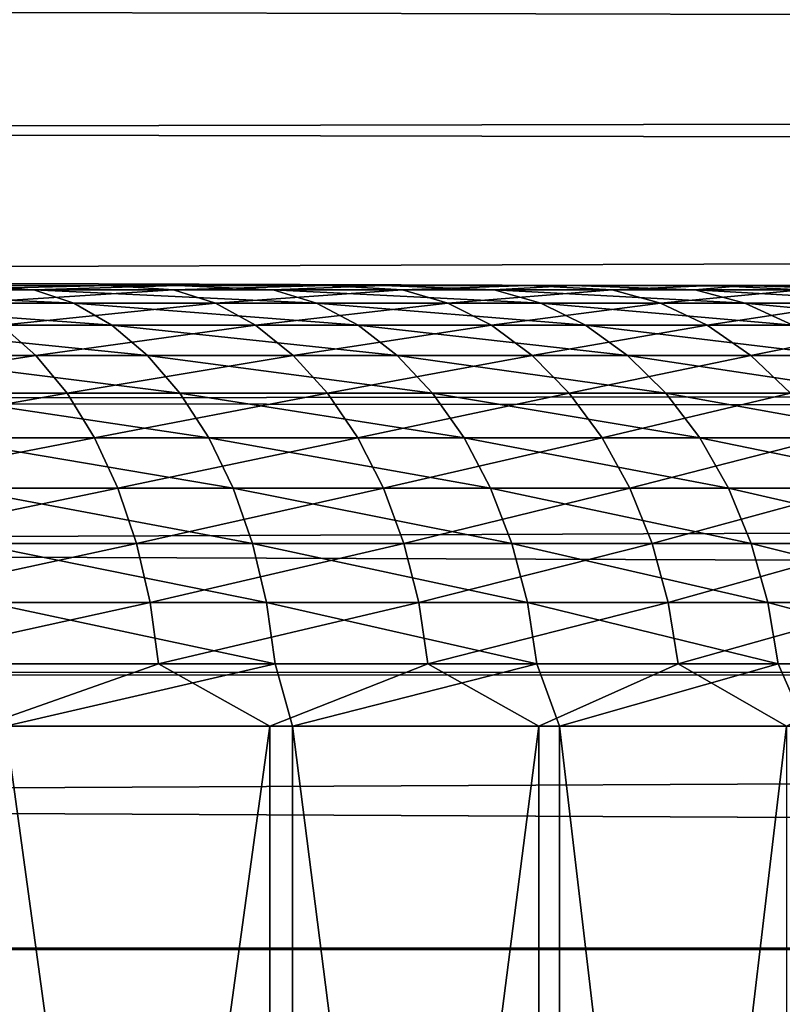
# Model space of a CAD drawing. Header units: millimetres. Extents: x -165 to 184, y -135 to 242.
# Tile 256 of 307: x 104.67 to 106.4, y 4.57 to 6.8. Entities that reach past the tile are written whole.
import ezdxf

# ---------------------------------------------------------------- set-up
doc = ezdxf.new("R2010")
doc.units = ezdxf.units.MM
doc.header["$LTSCALE"] = 81.481481
for name, color, linetype in [('224', 7, 'CONTINUOUS'), ('226', 7, 'CONTINUOUS'), ('227', 7, 'CONTINUOUS'), ('261', 7, 'CONTINUOUS'), ('263', 7, 'CONTINUOUS')]:
    doc.layers.add(name, color=color, linetype=linetype)

msp = doc.modelspace()

# ---------------------------------------------------------------- linework, layer by layer
at = {"layer": '224', "linetype": 'CONTINUOUS'}
for points in [[(98.628, 6.2, -8.9984), (97.9585, 6.2, -8.9606), (106.6615, 6.2, 4.3815), (98.628, 6.2, -8.9984)], [(106.6615, 6.2, 4.3815), (97.9585, 6.2, -8.9606), (106.3135, 6.2, 4.9546), (106.6615, 6.2, 4.3815)], [(106.3135, 6.2, 4.9546), (97.9585, 6.2, -8.9606), (101.9023, 6.2, -1.8264), (106.3135, 6.2, 4.9546)], [(99.2983, 6.2, -8.9862), (98.628, 6.2, -8.9984), (106.9658, 6.2, 3.7841), (99.2983, 6.2, -8.9862)], [(106.9658, 6.2, 3.7841), (98.628, 6.2, -8.9984), (106.6615, 6.2, 4.3815), (106.9658, 6.2, 3.7841)], [(99.966, 6.2, -8.9242), (99.2983, 6.2, -8.9862), (107.2249, 6.2, 3.1657), (99.966, 6.2, -8.9242)], [(107.2249, 6.2, 3.1657), (99.2983, 6.2, -8.9862), (106.9658, 6.2, 3.7841), (107.2249, 6.2, 3.1657)], [(100.6139, 6.2, -8.8153), (99.966, 6.2, -8.9242), (107.4371, 6.2, 2.5299), (100.6139, 6.2, -8.8153)], [(107.4371, 6.2, 2.5299), (99.966, 6.2, -8.9242), (107.2249, 6.2, 3.1657), (107.4371, 6.2, 2.5299)], [(101.2776, 6.2, -8.6523), (100.6139, 6.2, -8.8153), (107.4371, 6.2, 2.5299), (101.2776, 6.2, -8.6523)], [(101.9343, 6.2, -8.4366), (101.2776, 6.2, -8.6523), (107.6161, 6.2, 1.8102), (101.9343, 6.2, -8.4366)], [(107.6161, 6.2, 1.8102), (101.2776, 6.2, -8.6523), (107.4371, 6.2, 2.5299), (107.6161, 6.2, 1.8102)], [(104.5272, 6.2, 6.9426), (105.0281, 6.2, 6.497), (101.6821, 6.2, 2.1572), (104.5272, 6.2, 6.9426)], [(101.6821, 6.2, 2.1572), (105.0281, 6.2, 6.497), (101.8772, 6.2, 1.8683), (101.6821, 6.2, 2.1572)], [(101.8772, 6.2, 1.8683), (105.0281, 6.2, 6.497), (102.0435, 6.2, 1.5619), (101.8772, 6.2, 1.8683)], [(102.0684, 6.2, -1.5091), (106.3135, 6.2, 4.9546), (101.9023, 6.2, -1.8264), (102.0684, 6.2, -1.5091)], [(102.5724, 6.2, -8.1713), (101.9343, 6.2, -8.4366), (107.7352, 6.2, 1.0777), (102.5724, 6.2, -8.1713)], [(107.7352, 6.2, 1.0777), (101.9343, 6.2, -8.4366), (107.6161, 6.2, 1.8102), (107.7352, 6.2, 1.0777)], [(102.0435, 6.2, 1.5619), (105.0281, 6.2, 6.497), (102.1794, 6.2, 1.2408), (102.0435, 6.2, 1.5619)], [(102.2019, 6.2, -1.1779), (106.3135, 6.2, 4.9546), (102.0684, 6.2, -1.5091), (102.2019, 6.2, -1.1779)], [(105.0281, 6.2, 6.497), (105.4945, 6.2, 6.0153), (102.1794, 6.2, 1.2408), (105.0281, 6.2, 6.497)], [(102.1794, 6.2, 1.2408), (105.4945, 6.2, 6.0153), (102.2836, 6.2, 0.9081), (102.1794, 6.2, 1.2408)], [(102.3016, 6.2, -0.8359), (106.3135, 6.2, 4.9546), (102.2019, 6.2, -1.1779), (102.3016, 6.2, -0.8359)], [(102.2836, 6.2, 0.9081), (105.4945, 6.2, 6.0153), (102.3551, 6.2, 0.5669), (102.2836, 6.2, 0.9081)], [(102.367, 6.2, -0.4862), (106.3135, 6.2, 4.9546), (102.3016, 6.2, -0.8359), (102.367, 6.2, -0.4862)], [(105.4945, 6.2, 6.0153), (105.9238, 6.2, 5.5002), (102.3551, 6.2, 0.5669), (105.4945, 6.2, 6.0153)], [(102.3551, 6.2, 0.5669), (105.9238, 6.2, 5.5002), (102.3931, 6.2, 0.2233), (102.3551, 6.2, 0.5669)], [(105.9238, 6.2, 5.5002), (106.3135, 6.2, 4.9546), (102.367, 6.2, -0.4862), (105.9238, 6.2, 5.5002)], [(102.3976, 6.2, -0.1321), (105.9238, 6.2, 5.5002), (102.367, 6.2, -0.4862), (102.3976, 6.2, -0.1321)], [(102.3931, 6.2, 0.2233), (105.9238, 6.2, 5.5002), (102.3976, 6.2, -0.1321), (102.3931, 6.2, 0.2233)], [(103.1884, 6.2, -7.8576), (102.5724, 6.2, -8.1713), (107.7934, 6.2, 0.3437), (103.1884, 6.2, -7.8576)], [(107.7934, 6.2, 0.3437), (102.5724, 6.2, -8.1713), (107.7352, 6.2, 1.0777), (107.7934, 6.2, 0.3437)], [(103.7789, 6.2, -7.4974), (103.1884, 6.2, -7.8576), (107.7917, 6.2, -0.3871), (103.7789, 6.2, -7.4974)], [(107.7917, 6.2, -0.3871), (103.1884, 6.2, -7.8576), (107.7934, 6.2, 0.3437), (107.7917, 6.2, -0.3871)], [(104.3408, 6.2, -7.0922), (103.7789, 6.2, -7.4974), (107.7312, 6.2, -1.1103), (104.3408, 6.2, -7.0922)], [(107.7312, 6.2, -1.1103), (103.7789, 6.2, -7.4974), (107.7917, 6.2, -0.3871), (107.7312, 6.2, -1.1103)], [(104.8707, 6.2, -6.6443), (104.3408, 6.2, -7.0922), (107.6137, 6.2, -1.8216), (104.8707, 6.2, -6.6443)], [(107.6137, 6.2, -1.8216), (104.3408, 6.2, -7.0922), (107.7312, 6.2, -1.1103), (107.6137, 6.2, -1.8216)], [(105.3657, 6.2, -6.1556), (104.8707, 6.2, -6.6443), (107.4409, 6.2, -2.517), (105.3657, 6.2, -6.1556)], [(107.4409, 6.2, -2.517), (104.8707, 6.2, -6.6443), (107.6137, 6.2, -1.8216), (107.4409, 6.2, -2.517)], [(105.8227, 6.2, -5.6287), (105.3657, 6.2, -6.1556), (107.2147, 6.2, -3.1927), (105.8227, 6.2, -5.6287)], [(107.2147, 6.2, -3.1927), (105.3657, 6.2, -6.1556), (107.4409, 6.2, -2.517), (107.2147, 6.2, -3.1927)], [(106.2388, 6.2, -5.0661), (105.8227, 6.2, -5.6287), (106.9373, 6.2, -3.845), (106.2388, 6.2, -5.0661)], [(106.9373, 6.2, -3.845), (105.8227, 6.2, -5.6287), (107.2147, 6.2, -3.1927), (106.9373, 6.2, -3.845)], [(106.6112, 6.2, -4.4705), (106.2388, 6.2, -5.0661), (106.9373, 6.2, -3.845), (106.6112, 6.2, -4.4705)]]:
    msp.add_3dface(points, dxfattribs=at)
at = {"layer": '226', "linetype": 'CONTINUOUS'}
for points in [[(105.2374, 0.45, -7.6524), (104.5835, 0.45, -8.1579), (105.2374, 5.2, -7.6524), (105.2374, 0.45, -7.6524)], [(105.2374, 5.2, -7.6524), (104.5835, 0.45, -8.1579), (104.5835, 5.2, -8.1579), (105.2374, 5.2, -7.6524)], [(104.638, 0.45, 8.119), (105.2885, 0.45, 7.6092), (104.638, 5.2, 8.119), (104.638, 0.45, 8.119)], [(104.638, 5.2, 8.119), (105.2885, 0.45, 7.6092), (105.2885, 5.2, 7.6092), (104.638, 5.2, 8.119)], [(105.8474, 0.45, -7.0947), (105.2374, 0.45, -7.6524), (105.8474, 5.2, -7.0947), (105.8474, 0.45, -7.0947)], [(105.8474, 5.2, -7.0947), (105.2374, 0.45, -7.6524), (105.2374, 5.2, -7.6524), (105.8474, 5.2, -7.0947)], [(105.2885, 0.45, 7.6092), (105.8947, 0.45, 7.0474), (105.2885, 5.2, 7.6092), (105.2885, 0.45, 7.6092)], [(105.2885, 5.2, 7.6092), (105.8947, 0.45, 7.0474), (105.8947, 5.2, 7.0474), (105.2885, 5.2, 7.6092)], [(106.4092, 0.45, -6.4885), (105.8474, 0.45, -7.0947), (106.4092, 5.2, -6.4885), (106.4092, 0.45, -6.4885)], [(106.4092, 5.2, -6.4885), (105.8474, 0.45, -7.0947), (105.8474, 5.2, -7.0947), (106.4092, 5.2, -6.4885)], [(105.8947, 0.45, 7.0474), (106.4524, 0.45, 6.4374), (105.8947, 5.2, 7.0474), (105.8947, 0.45, 7.0474)], [(105.8947, 5.2, 7.0474), (106.4524, 0.45, 6.4374), (106.4524, 5.2, 6.4374), (105.8947, 5.2, 7.0474)]]:
    msp.add_3dface(points, dxfattribs=at)
at = {"layer": '227', "linetype": 'CONTINUOUS'}
for points in [[(104.7025, 6.1898, 6.9816), (104.5272, 6.2, 6.9426), (104.1215, 6.1898, 7.4339), (104.7025, 6.1898, 6.9816)], [(104.7025, 6.1898, 6.9816), (104.1215, 6.1898, 7.4339), (104.7926, 6.1595, 7.0882), (104.7025, 6.1898, 6.9816)], [(104.1215, 6.1898, 7.4339), (104.2028, 6.1595, 7.5474), (104.7926, 6.1595, 7.0882), (104.1215, 6.1898, 7.4339)], [(104.3408, 6.2, -7.0922), (104.8707, 6.2, -6.6443), (104.4599, 6.1898, -7.1797), (104.3408, 6.2, -7.0922)], [(104.4599, 6.1898, -7.1797), (104.8707, 6.2, -6.6443), (105.0193, 6.1898, -6.701), (104.4599, 6.1898, -7.1797)], [(104.4599, 6.1898, -7.1797), (105.0193, 6.1898, -6.701), (104.5463, 6.1595, -7.2893), (104.4599, 6.1898, -7.1797)], [(105.0281, 6.2, 6.497), (104.5272, 6.2, 6.9426), (104.7025, 6.1898, 6.9816), (105.0281, 6.2, 6.497)], [(105.0193, 6.1898, -6.701), (105.1142, 6.1595, -6.8032), (104.5463, 6.1595, -7.2893), (105.0193, 6.1898, -6.701)], [(105.2451, 6.1898, 6.484), (105.0281, 6.2, 6.497), (104.7025, 6.1898, 6.9816), (105.2451, 6.1898, 6.484)], [(105.2451, 6.1898, 6.484), (104.7025, 6.1898, 6.9816), (105.3435, 6.1595, 6.583), (105.2451, 6.1898, 6.484)], [(104.7025, 6.1898, 6.9816), (104.7926, 6.1595, 7.0882), (105.3435, 6.1595, 6.583), (104.7025, 6.1898, 6.9816)], [(104.8707, 6.2, -6.6443), (105.3657, 6.2, -6.1556), (105.0193, 6.1898, -6.701), (104.8707, 6.2, -6.6443)], [(105.0193, 6.1898, -6.701), (105.3657, 6.2, -6.1556), (105.5383, 6.1898, -6.1788), (105.0193, 6.1898, -6.701)], [(105.0193, 6.1898, -6.701), (105.5383, 6.1898, -6.1788), (105.1142, 6.1595, -6.8032), (105.0193, 6.1898, -6.701)], [(105.4945, 6.2, 6.0153), (105.0281, 6.2, 6.497), (105.2451, 6.1898, 6.484), (105.4945, 6.2, 6.0153)], [(105.5383, 6.1898, -6.1788), (105.6411, 6.1595, -6.2731), (105.1142, 6.1595, -6.8032), (105.5383, 6.1898, -6.1788)], [(105.7459, 6.1898, 5.9444), (105.4945, 6.2, 6.0153), (105.2451, 6.1898, 6.484), (105.7459, 6.1898, 5.9444)], [(105.7459, 6.1898, 5.9444), (105.2451, 6.1898, 6.484), (105.852, 6.1595, 6.0351), (105.7459, 6.1898, 5.9444)], [(105.2451, 6.1898, 6.484), (105.3435, 6.1595, 6.583), (105.852, 6.1595, 6.0351), (105.2451, 6.1898, 6.484)], [(105.3657, 6.2, -6.1556), (105.8227, 6.2, -5.6287), (105.5383, 6.1898, -6.1788), (105.3657, 6.2, -6.1556)], [(105.9238, 6.2, 5.5002), (105.4945, 6.2, 6.0153), (105.7459, 6.1898, 5.9444), (105.9238, 6.2, 5.5002)], [(105.5383, 6.1898, -6.1788), (105.8227, 6.2, -5.6287), (106.0136, 6.1898, -5.6165), (105.5383, 6.1898, -6.1788)], [(105.5383, 6.1898, -6.1788), (106.0136, 6.1898, -5.6165), (105.6411, 6.1595, -6.2731), (105.5383, 6.1898, -6.1788)], [(106.0136, 6.1898, -5.6165), (106.1237, 6.1595, -5.7023), (105.6411, 6.1595, -6.2731), (106.0136, 6.1898, -5.6165)], [(106.2017, 6.1898, 5.3662), (105.9238, 6.2, 5.5002), (105.7459, 6.1898, 5.9444), (106.2017, 6.1898, 5.3662)], [(106.2017, 6.1898, 5.3662), (105.7459, 6.1898, 5.9444), (106.3147, 6.1595, 5.4481), (106.2017, 6.1898, 5.3662)], [(105.7459, 6.1898, 5.9444), (105.852, 6.1595, 6.0351), (106.3147, 6.1595, 5.4481), (105.7459, 6.1898, 5.9444)], [(105.8227, 6.2, -5.6287), (106.2388, 6.2, -5.0661), (106.0136, 6.1898, -5.6165), (105.8227, 6.2, -5.6287)], [(106.3135, 6.2, 4.9546), (105.9238, 6.2, 5.5002), (106.2017, 6.1898, 5.3662), (106.3135, 6.2, 4.9546)], [(106.0136, 6.1898, -5.6165), (106.2388, 6.2, -5.0661), (106.4422, 6.1898, -5.0179), (106.0136, 6.1898, -5.6165)], [(106.0136, 6.1898, -5.6165), (106.4422, 6.1898, -5.0179), (106.1237, 6.1595, -5.7023), (106.0136, 6.1898, -5.6165)], [(106.4422, 6.1898, -5.0179), (106.5588, 6.1595, -5.0945), (106.1237, 6.1595, -5.7023), (106.4422, 6.1898, -5.0179)], [(106.6095, 6.1898, 4.7532), (106.3135, 6.2, 4.9546), (106.2017, 6.1898, 5.3662), (106.6095, 6.1898, 4.7532)], [(106.6095, 6.1898, 4.7532), (106.2017, 6.1898, 5.3662), (106.7288, 6.1595, 4.8258), (106.6095, 6.1898, 4.7532)], [(106.2017, 6.1898, 5.3662), (106.3147, 6.1595, 5.4481), (106.7288, 6.1595, 4.8258), (106.2017, 6.1898, 5.3662)], [(106.2388, 6.2, -5.0661), (106.6112, 6.2, -4.4705), (106.4422, 6.1898, -5.0179), (106.2388, 6.2, -5.0661)], [(106.6615, 6.2, 4.3815), (106.3135, 6.2, 4.9546), (106.6095, 6.1898, 4.7532), (106.6615, 6.2, 4.3815)], [(104.2806, 6.1095, 7.6562), (104.8789, 6.1095, 7.1904), (104.2028, 6.1595, 7.5474), (104.2806, 6.1095, 7.6562)], [(104.2028, 6.1595, 7.5474), (104.8789, 6.1095, 7.1904), (104.7926, 6.1595, 7.0882), (104.2028, 6.1595, 7.5474)], [(105.1142, 6.1595, -6.8032), (104.6291, 6.1095, -7.3943), (104.5463, 6.1595, -7.2893), (105.1142, 6.1595, -6.8032)], [(105.2052, 6.1095, -6.9013), (104.6291, 6.1095, -7.3943), (105.1142, 6.1595, -6.8032), (105.2052, 6.1095, -6.9013)], [(104.8789, 6.1095, 7.1904), (105.4378, 6.1095, 6.6779), (104.7926, 6.1595, 7.0882), (104.8789, 6.1095, 7.1904)], [(104.7926, 6.1595, 7.0882), (105.4378, 6.1095, 6.6779), (105.3435, 6.1595, 6.583), (104.7926, 6.1595, 7.0882)], [(105.6411, 6.1595, -6.2731), (105.2052, 6.1095, -6.9013), (105.1142, 6.1595, -6.8032), (105.6411, 6.1595, -6.2731)], [(105.7398, 6.1095, -6.3635), (105.2052, 6.1095, -6.9013), (105.6411, 6.1595, -6.2731), (105.7398, 6.1095, -6.3635)], [(105.4378, 6.1095, 6.6779), (105.9536, 6.1095, 6.1221), (105.3435, 6.1595, 6.583), (105.4378, 6.1095, 6.6779)], [(105.3435, 6.1595, 6.583), (105.9536, 6.1095, 6.1221), (105.852, 6.1595, 6.0351), (105.3435, 6.1595, 6.583)], [(106.1237, 6.1595, -5.7023), (105.7398, 6.1095, -6.3635), (105.6411, 6.1595, -6.2731), (106.1237, 6.1595, -5.7023)], [(106.2293, 6.1095, -5.7845), (105.7398, 6.1095, -6.3635), (106.1237, 6.1595, -5.7023), (106.2293, 6.1095, -5.7845)], [(105.9536, 6.1095, 6.1221), (106.4231, 6.1095, 5.5266), (105.852, 6.1595, 6.0351), (105.9536, 6.1095, 6.1221)], [(105.852, 6.1595, 6.0351), (106.4231, 6.1095, 5.5266), (106.3147, 6.1595, 5.4481), (105.852, 6.1595, 6.0351)], [(106.5588, 6.1595, -5.0945), (106.2293, 6.1095, -5.7845), (106.1237, 6.1595, -5.7023), (106.5588, 6.1595, -5.0945)], [(106.6707, 6.1095, -5.1679), (106.2293, 6.1095, -5.7845), (106.5588, 6.1595, -5.0945), (106.6707, 6.1095, -5.1679)], [(106.4231, 6.1095, 5.5266), (106.8431, 6.1095, 4.8953), (106.3147, 6.1595, 5.4481), (106.4231, 6.1095, 5.5266)], [(106.3147, 6.1595, 5.4481), (106.8431, 6.1095, 4.8953), (106.7288, 6.1595, 4.8258), (106.3147, 6.1595, 5.4481)], [(104.7067, 6.041, -7.4928), (104.0846, 6.041, -7.9438), (104.6291, 6.1095, -7.3943), (104.7067, 6.041, -7.4928)], [(104.3536, 6.041, 7.7581), (104.9599, 6.041, 7.2861), (104.2806, 6.1095, 7.6562), (104.3536, 6.041, 7.7581)], [(104.2806, 6.1095, 7.6562), (104.9599, 6.041, 7.2861), (104.8789, 6.1095, 7.1904), (104.2806, 6.1095, 7.6562)], [(105.2052, 6.1095, -6.9013), (104.7067, 6.041, -7.4928), (104.6291, 6.1095, -7.3943), (105.2052, 6.1095, -6.9013)], [(105.2905, 6.041, -6.9932), (104.7067, 6.041, -7.4928), (105.2052, 6.1095, -6.9013), (105.2905, 6.041, -6.9932)], [(104.9599, 6.041, 7.2861), (105.5262, 6.041, 6.7668), (104.8789, 6.1095, 7.1904), (104.9599, 6.041, 7.2861)], [(104.8789, 6.1095, 7.1904), (105.5262, 6.041, 6.7668), (105.4378, 6.1095, 6.6779), (104.8789, 6.1095, 7.1904)], [(105.7398, 6.1095, -6.3635), (105.2905, 6.041, -6.9932), (105.2052, 6.1095, -6.9013), (105.7398, 6.1095, -6.3635)], [(105.8321, 6.041, -6.4482), (105.2905, 6.041, -6.9932), (105.7398, 6.1095, -6.3635), (105.8321, 6.041, -6.4482)], [(105.5262, 6.041, 6.7668), (106.0489, 6.041, 6.2036), (105.4378, 6.1095, 6.6779), (105.5262, 6.041, 6.7668)], [(105.4378, 6.1095, 6.6779), (106.0489, 6.041, 6.2036), (105.9536, 6.1095, 6.1221), (105.4378, 6.1095, 6.6779)], [(106.2293, 6.1095, -5.7845), (105.8321, 6.041, -6.4482), (105.7398, 6.1095, -6.3635), (106.2293, 6.1095, -5.7845)], [(106.3282, 6.041, -5.8615), (105.8321, 6.041, -6.4482), (106.2293, 6.1095, -5.7845), (106.3282, 6.041, -5.8615)], [(106.0489, 6.041, 6.2036), (106.5245, 6.041, 5.6002), (105.9536, 6.1095, 6.1221), (106.0489, 6.041, 6.2036)], [(105.9536, 6.1095, 6.1221), (106.5245, 6.041, 5.6002), (106.4231, 6.1095, 5.5266), (105.9536, 6.1095, 6.1221)], [(106.6707, 6.1095, -5.1679), (106.3282, 6.041, -5.8615), (106.2293, 6.1095, -5.7845), (106.6707, 6.1095, -5.1679)], [(106.7754, 6.041, -5.2367), (106.3282, 6.041, -5.8615), (106.6707, 6.1095, -5.1679), (106.7754, 6.041, -5.2367)], [(104.7067, 6.041, -7.4928), (104.1479, 5.9554, -8.0389), (104.0846, 6.041, -7.9438), (104.7067, 6.041, -7.4928)], [(104.7775, 5.9554, -7.5825), (104.1479, 5.9554, -8.0389), (104.7067, 6.041, -7.4928), (104.7775, 5.9554, -7.5825)], [(104.4201, 5.9554, 7.851), (105.0336, 5.9554, 7.3734), (104.3536, 6.041, 7.7581), (104.4201, 5.9554, 7.851)], [(104.3536, 6.041, 7.7581), (105.0336, 5.9554, 7.3734), (104.9599, 6.041, 7.2861), (104.3536, 6.041, 7.7581)], [(105.2905, 6.041, -6.9932), (104.7775, 5.9554, -7.5825), (104.7067, 6.041, -7.4928), (105.2905, 6.041, -6.9932)], [(105.3682, 5.9554, -7.0769), (104.7775, 5.9554, -7.5825), (105.2905, 6.041, -6.9932), (105.3682, 5.9554, -7.0769)], [(105.0336, 5.9554, 7.3734), (105.6067, 5.9554, 6.8478), (104.9599, 6.041, 7.2861), (105.0336, 5.9554, 7.3734)], [(104.9599, 6.041, 7.2861), (105.6067, 5.9554, 6.8478), (105.5262, 6.041, 6.7668), (104.9599, 6.041, 7.2861)], [(105.8321, 6.041, -6.4482), (105.3682, 5.9554, -7.0769), (105.2905, 6.041, -6.9932), (105.8321, 6.041, -6.4482)], [(105.9164, 5.9554, -6.5255), (105.3682, 5.9554, -7.0769), (105.8321, 6.041, -6.4482), (105.9164, 5.9554, -6.5255)], [(105.6067, 5.9554, 6.8478), (106.1357, 5.9554, 6.2779), (105.5262, 6.041, 6.7668), (105.6067, 5.9554, 6.8478)], [(105.5262, 6.041, 6.7668), (106.1357, 5.9554, 6.2779), (106.0489, 6.041, 6.2036), (105.5262, 6.041, 6.7668)], [(106.3282, 6.041, -5.8615), (105.9164, 5.9554, -6.5255), (105.8321, 6.041, -6.4482), (106.3282, 6.041, -5.8615)], [(106.4184, 5.9554, -5.9317), (105.9164, 5.9554, -6.5255), (106.3282, 6.041, -5.8615), (106.4184, 5.9554, -5.9317)], [(106.1357, 5.9554, 6.2779), (106.6171, 5.9554, 5.6673), (106.0489, 6.041, 6.2036), (106.1357, 5.9554, 6.2779)], [(106.0489, 6.041, 6.2036), (106.6171, 5.9554, 5.6673), (106.5245, 6.041, 5.6002), (106.0489, 6.041, 6.2036)], [(106.7754, 6.041, -5.2367), (106.4184, 5.9554, -5.9317), (106.3282, 6.041, -5.8615), (106.7754, 6.041, -5.2367)], [(104.7775, 5.9554, -7.5825), (104.2038, 5.8543, -8.1229), (104.1479, 5.9554, -8.0389), (104.7775, 5.9554, -7.5825)], [(104.8399, 5.8543, -7.6618), (104.2038, 5.8543, -8.1229), (104.7775, 5.9554, -7.5825), (104.8399, 5.8543, -7.6618)], [(104.4789, 5.8543, 7.9331), (105.0988, 5.8543, 7.4504), (104.4201, 5.9554, 7.851), (104.4789, 5.8543, 7.9331)], [(104.4201, 5.9554, 7.851), (105.0988, 5.8543, 7.4504), (105.0336, 5.9554, 7.3734), (104.4201, 5.9554, 7.851)], [(105.3682, 5.9554, -7.0769), (104.8399, 5.8543, -7.6618), (104.7775, 5.9554, -7.5825), (105.3682, 5.9554, -7.0769)], [(105.4369, 5.8543, -7.1509), (104.8399, 5.8543, -7.6618), (105.3682, 5.9554, -7.0769), (105.4369, 5.8543, -7.1509)], [(105.0988, 5.8543, 7.4504), (105.6779, 5.8543, 6.9194), (105.0336, 5.9554, 7.3734), (105.0988, 5.8543, 7.4504)], [(105.0336, 5.9554, 7.3734), (105.6779, 5.8543, 6.9194), (105.6067, 5.9554, 6.8478), (105.0336, 5.9554, 7.3734)], [(105.9164, 5.9554, -6.5255), (105.4369, 5.8543, -7.1509), (105.3682, 5.9554, -7.0769), (105.9164, 5.9554, -6.5255)], [(105.9908, 5.8543, -6.5937), (105.4369, 5.8543, -7.1509), (105.9164, 5.9554, -6.5255), (105.9908, 5.8543, -6.5937)], [(105.6779, 5.8543, 6.9194), (106.2124, 5.8543, 6.3436), (105.6067, 5.9554, 6.8478), (105.6779, 5.8543, 6.9194)], [(105.6067, 5.9554, 6.8478), (106.2124, 5.8543, 6.3436), (106.1357, 5.9554, 6.2779), (105.6067, 5.9554, 6.8478)], [(106.4184, 5.9554, -5.9317), (105.9908, 5.8543, -6.5937), (105.9164, 5.9554, -6.5255), (106.4184, 5.9554, -5.9317)], [(106.498, 5.8543, -5.9937), (105.9908, 5.8543, -6.5937), (106.4184, 5.9554, -5.9317), (106.498, 5.8543, -5.9937)], [(106.2124, 5.8543, 6.3436), (106.6988, 5.8543, 5.7265), (106.1357, 5.9554, 6.2779), (106.2124, 5.8543, 6.3436)], [(106.1357, 5.9554, 6.2779), (106.6988, 5.8543, 5.7265), (106.6171, 5.9554, 5.6673), (106.1357, 5.9554, 6.2779)], [(104.8399, 5.8543, -7.6618), (104.2512, 5.7399, -8.1941), (104.2038, 5.8543, -8.1229), (104.8399, 5.8543, -7.6618)], [(104.8929, 5.7399, -7.7289), (104.2512, 5.7399, -8.1941), (104.8399, 5.8543, -7.6618), (104.8929, 5.7399, -7.7289)], [(104.5286, 5.7399, 8.0026), (105.154, 5.7399, 7.5157), (104.4789, 5.8543, 7.9331), (104.5286, 5.7399, 8.0026)], [(104.4789, 5.8543, 7.9331), (105.154, 5.7399, 7.5157), (105.0988, 5.8543, 7.4504), (104.4789, 5.8543, 7.9331)], [(105.4369, 5.8543, -7.1509), (104.8929, 5.7399, -7.7289), (104.8399, 5.8543, -7.6618), (105.4369, 5.8543, -7.1509)], [(105.495, 5.7399, -7.2136), (104.8929, 5.7399, -7.7289), (105.4369, 5.8543, -7.1509), (105.495, 5.7399, -7.2136)], [(105.154, 5.7399, 7.5157), (105.7382, 5.7399, 6.9801), (105.0988, 5.8543, 7.4504), (105.154, 5.7399, 7.5157)], [(105.0988, 5.8543, 7.4504), (105.7382, 5.7399, 6.9801), (105.6779, 5.8543, 6.9194), (105.0988, 5.8543, 7.4504)], [(105.9908, 5.8543, -6.5937), (105.495, 5.7399, -7.2136), (105.4369, 5.8543, -7.1509), (105.9908, 5.8543, -6.5937)], [(106.0538, 5.7399, -6.6515), (105.495, 5.7399, -7.2136), (105.9908, 5.8543, -6.5937), (106.0538, 5.7399, -6.6515)], [(105.7382, 5.7399, 6.9801), (106.2773, 5.7399, 6.3991), (105.6779, 5.8543, 6.9194), (105.7382, 5.7399, 6.9801)], [(105.6779, 5.8543, 6.9194), (106.2773, 5.7399, 6.3991), (106.2124, 5.8543, 6.3436), (105.6779, 5.8543, 6.9194)], [(106.498, 5.8543, -5.9937), (106.0538, 5.7399, -6.6515), (105.9908, 5.8543, -6.5937), (106.498, 5.8543, -5.9937)], [(106.5655, 5.7399, -6.0462), (106.0538, 5.7399, -6.6515), (106.498, 5.8543, -5.9937), (106.5655, 5.7399, -6.0462)], [(106.2773, 5.7399, 6.3991), (106.768, 5.7399, 5.7767), (106.2124, 5.8543, 6.3436), (106.2773, 5.7399, 6.3991)], [(106.2124, 5.8543, 6.3436), (106.768, 5.7399, 5.7767), (106.6988, 5.8543, 5.7265), (106.2124, 5.8543, 6.3436)], [(104.8929, 5.7399, -7.7289), (104.289, 5.6145, -8.251), (104.2512, 5.7399, -8.1941), (104.8929, 5.7399, -7.7289)], [(104.9352, 5.6145, -7.7826), (104.289, 5.6145, -8.251), (104.8929, 5.7399, -7.7289), (104.9352, 5.6145, -7.7826)], [(104.5684, 5.6145, 8.0582), (105.1981, 5.6145, 7.5679), (104.5286, 5.7399, 8.0026), (104.5684, 5.6145, 8.0582)], [(104.5286, 5.7399, 8.0026), (105.1981, 5.6145, 7.5679), (105.154, 5.7399, 7.5157), (104.5286, 5.7399, 8.0026)], [(105.495, 5.7399, -7.2136), (104.9352, 5.6145, -7.7826), (104.8929, 5.7399, -7.7289), (105.495, 5.7399, -7.2136)], [(105.5415, 5.6145, -7.2637), (104.9352, 5.6145, -7.7826), (105.495, 5.7399, -7.2136), (105.5415, 5.6145, -7.2637)], [(105.1981, 5.6145, 7.5679), (105.7863, 5.6145, 7.0285), (105.154, 5.7399, 7.5157), (105.1981, 5.6145, 7.5679)], [(105.154, 5.7399, 7.5157), (105.7863, 5.6145, 7.0285), (105.7382, 5.7399, 6.9801), (105.154, 5.7399, 7.5157)], [(106.0538, 5.7399, -6.6515), (105.5415, 5.6145, -7.2637), (105.495, 5.7399, -7.2136), (106.0538, 5.7399, -6.6515)], [(106.1041, 5.6145, -6.6977), (105.5415, 5.6145, -7.2637), (106.0538, 5.7399, -6.6515), (106.1041, 5.6145, -6.6977)], [(105.7863, 5.6145, 7.0285), (106.3292, 5.6145, 6.4436), (105.7382, 5.7399, 6.9801), (105.7863, 5.6145, 7.0285)], [(105.7382, 5.7399, 6.9801), (106.3292, 5.6145, 6.4436), (106.2773, 5.7399, 6.3991), (105.7382, 5.7399, 6.9801)], [(106.5655, 5.7399, -6.0462), (106.1041, 5.6145, -6.6977), (106.0538, 5.7399, -6.6515), (106.5655, 5.7399, -6.0462)], [(106.6194, 5.6145, -6.0882), (106.1041, 5.6145, -6.6977), (106.5655, 5.7399, -6.0462), (106.6194, 5.6145, -6.0882)], [(106.3292, 5.6145, 6.4436), (106.8233, 5.6145, 5.8168), (106.2773, 5.7399, 6.3991), (106.3292, 5.6145, 6.4436)], [(106.2773, 5.7399, 6.3991), (106.8233, 5.6145, 5.8168), (106.768, 5.7399, 5.7767), (106.2773, 5.7399, 6.3991)], [(104.9352, 5.6145, -7.7826), (104.3166, 5.4806, -8.2925), (104.289, 5.6145, -8.251), (104.9352, 5.6145, -7.7826)], [(104.966, 5.4806, -7.8217), (104.3166, 5.4806, -8.2925), (104.9352, 5.6145, -7.7826), (104.966, 5.4806, -7.8217)], [(104.5974, 5.4806, 8.0987), (105.2302, 5.4806, 7.6059), (104.5684, 5.6145, 8.0582), (104.5974, 5.4806, 8.0987)], [(104.5684, 5.6145, 8.0582), (105.2302, 5.4806, 7.6059), (105.1981, 5.6145, 7.5679), (104.5684, 5.6145, 8.0582)], [(105.5415, 5.6145, -7.2637), (104.966, 5.4806, -7.8217), (104.9352, 5.6145, -7.7826), (105.5415, 5.6145, -7.2637)], [(105.5754, 5.4806, -7.3002), (104.966, 5.4806, -7.8217), (105.5415, 5.6145, -7.2637), (105.5754, 5.4806, -7.3002)], [(105.2302, 5.4806, 7.6059), (105.8214, 5.4806, 7.0638), (105.1981, 5.6145, 7.5679), (105.2302, 5.4806, 7.6059)], [(105.1981, 5.6145, 7.5679), (105.8214, 5.4806, 7.0638), (105.7863, 5.6145, 7.0285), (105.1981, 5.6145, 7.5679)], [(106.1041, 5.6145, -6.6977), (105.5754, 5.4806, -7.3002), (105.5415, 5.6145, -7.2637), (106.1041, 5.6145, -6.6977)], [(106.1408, 5.4806, -6.7313), (105.5754, 5.4806, -7.3002), (106.1041, 5.6145, -6.6977), (106.1408, 5.4806, -6.7313)], [(105.8214, 5.4806, 7.0638), (106.367, 5.4806, 6.4759), (105.7863, 5.6145, 7.0285), (105.8214, 5.4806, 7.0638)], [(105.7863, 5.6145, 7.0285), (106.367, 5.4806, 6.4759), (106.3292, 5.6145, 6.4436), (105.7863, 5.6145, 7.0285)], [(106.6194, 5.6145, -6.0882), (106.1408, 5.4806, -6.7313), (106.1041, 5.6145, -6.6977), (106.6194, 5.6145, -6.0882)], [(106.6587, 5.4806, -6.1188), (106.1408, 5.4806, -6.7313), (106.6194, 5.6145, -6.0882), (106.6587, 5.4806, -6.1188)], [(106.367, 5.4806, 6.4759), (106.8636, 5.4806, 5.846), (106.3292, 5.6145, 6.4436), (106.367, 5.4806, 6.4759)], [(106.3292, 5.6145, 6.4436), (106.8636, 5.4806, 5.846), (106.8233, 5.6145, 5.8168), (106.3292, 5.6145, 6.4436)], [(104.966, 5.4806, -7.8217), (104.3333, 5.341, -8.3176), (104.3166, 5.4806, -8.2925), (104.966, 5.4806, -7.8217)], [(104.9847, 5.341, -7.8454), (104.3333, 5.341, -8.3176), (104.966, 5.4806, -7.8217), (104.9847, 5.341, -7.8454)], [(104.6149, 5.341, 8.1232), (105.2497, 5.341, 7.629), (104.5974, 5.4806, 8.0987), (104.6149, 5.341, 8.1232)], [(104.5974, 5.4806, 8.0987), (105.2497, 5.341, 7.629), (105.2302, 5.4806, 7.6059), (104.5974, 5.4806, 8.0987)], [(105.5754, 5.4806, -7.3002), (104.9847, 5.341, -7.8454), (104.966, 5.4806, -7.8217), (105.5754, 5.4806, -7.3002)], [(105.5959, 5.341, -7.3223), (104.9847, 5.341, -7.8454), (105.5754, 5.4806, -7.3002), (105.5959, 5.341, -7.3223)], [(105.2497, 5.341, 7.629), (105.8427, 5.341, 7.0852), (105.2302, 5.4806, 7.6059), (105.2497, 5.341, 7.629)], [(105.2302, 5.4806, 7.6059), (105.8427, 5.341, 7.0852), (105.8214, 5.4806, 7.0638), (105.2302, 5.4806, 7.6059)], [(106.1408, 5.4806, -6.7313), (105.5959, 5.341, -7.3223), (105.5754, 5.4806, -7.3002), (106.1408, 5.4806, -6.7313)], [(106.1631, 5.341, -6.7517), (105.5959, 5.341, -7.3223), (106.1408, 5.4806, -6.7313), (106.1631, 5.341, -6.7517)], [(105.8427, 5.341, 7.0852), (106.39, 5.341, 6.4956), (105.8214, 5.4806, 7.0638), (105.8427, 5.341, 7.0852)], [(105.8214, 5.4806, 7.0638), (106.39, 5.341, 6.4956), (106.367, 5.4806, 6.4759), (105.8214, 5.4806, 7.0638)], [(106.6587, 5.4806, -6.1188), (106.1631, 5.341, -6.7517), (106.1408, 5.4806, -6.7313), (106.6587, 5.4806, -6.1188)], [(106.6825, 5.341, -6.1373), (106.1631, 5.341, -6.7517), (106.6587, 5.4806, -6.1188), (106.6825, 5.341, -6.1373)], [(106.39, 5.341, 6.4956), (106.888, 5.341, 5.8638), (106.367, 5.4806, 6.4759), (106.39, 5.341, 6.4956)], [(106.367, 5.4806, 6.4759), (106.888, 5.341, 5.8638), (106.8636, 5.4806, 5.846), (106.367, 5.4806, 6.4759)], [(104.9847, 5.341, -7.8454), (104.5835, 5.2, -8.1579), (104.3333, 5.341, -8.3176), (104.9847, 5.341, -7.8454)], [(105.2374, 5.2, -7.6524), (104.5835, 5.2, -8.1579), (104.9847, 5.341, -7.8454), (105.2374, 5.2, -7.6524)], [(104.6149, 5.341, 8.1232), (104.638, 5.2, 8.119), (105.2497, 5.341, 7.629), (104.6149, 5.341, 8.1232)], [(104.638, 5.2, 8.119), (105.2885, 5.2, 7.6092), (105.2497, 5.341, 7.629), (104.638, 5.2, 8.119)], [(105.5959, 5.341, -7.3223), (105.2374, 5.2, -7.6524), (104.9847, 5.341, -7.8454), (105.5959, 5.341, -7.3223)], [(105.8474, 5.2, -7.0947), (105.2374, 5.2, -7.6524), (105.5959, 5.341, -7.3223), (105.8474, 5.2, -7.0947)], [(105.2497, 5.341, 7.629), (105.2885, 5.2, 7.6092), (105.8427, 5.341, 7.0852), (105.2497, 5.341, 7.629)], [(105.2885, 5.2, 7.6092), (105.8947, 5.2, 7.0474), (105.8427, 5.341, 7.0852), (105.2885, 5.2, 7.6092)], [(106.1631, 5.341, -6.7517), (105.8474, 5.2, -7.0947), (105.5959, 5.341, -7.3223), (106.1631, 5.341, -6.7517)], [(105.8427, 5.341, 7.0852), (105.8947, 5.2, 7.0474), (106.39, 5.341, 6.4956), (105.8427, 5.341, 7.0852)], [(106.4092, 5.2, -6.4885), (105.8474, 5.2, -7.0947), (106.1631, 5.341, -6.7517), (106.4092, 5.2, -6.4885)], [(105.8947, 5.2, 7.0474), (106.4524, 5.2, 6.4374), (106.39, 5.341, 6.4956), (105.8947, 5.2, 7.0474)], [(106.6825, 5.341, -6.1373), (106.4092, 5.2, -6.4885), (106.1631, 5.341, -6.7517), (106.6825, 5.341, -6.1373)], [(106.39, 5.341, 6.4956), (106.4524, 5.2, 6.4374), (106.888, 5.341, 5.8638), (106.39, 5.341, 6.4956)]]:
    msp.add_3dface(points, dxfattribs=at)
at = {"layer": '261', "linetype": 'CONTINUOUS'}
for points in [[(161.5159, 7.3187, 63), (35.6934, 6.9988, 63), (162.1031, 6.6691, 63), (161.5159, 7.3187, 63)], [(35.6934, 6.9988, 63), (35.1867, 6.4332, 63), (162.1031, 6.6691, 63), (35.6934, 6.9988, 63)], [(162.1031, 6.6691, 63), (35.1867, 6.4332, 63), (162.6843, 6.0125, 63), (162.1031, 6.6691, 63)], [(35.1867, 6.4332, 63), (34.685, 5.863, 63), (162.6843, 6.0125, 63), (35.1867, 6.4332, 63)], [(162.6843, 6.0125, 63), (34.685, 5.863, 63), (163.2595, 5.3491, 63), (162.6843, 6.0125, 63)], [(34.685, 5.863, 63), (34.1885, 5.2885, 63), (163.2595, 5.3491, 63), (34.685, 5.863, 63)], [(34.1885, 5.2885, 63), (33.6973, 4.7096, 63), (163.2595, 5.3491, 63), (34.1885, 5.2885, 63)], [(163.2595, 5.3491, 63), (33.6973, 4.7096, 63), (163.8287, 4.6788, 63), (163.2595, 5.3491, 63)], [(33.6973, 4.7096, 63), (33.2112, 4.1264, 63), (163.8287, 4.6788, 63), (33.6973, 4.7096, 63)], [(163.8287, 4.6788, 63), (33.2112, 4.1264, 63), (164.3916, 4.0016, 63), (163.8287, 4.6788, 63)]]:
    msp.add_3dface(points, dxfattribs=at)
at = {"layer": '263', "linetype": 'CONTINUOUS'}
for points in [[(35.3969, 6.6691, 60), (35.9841, 7.3187, 60), (161.8066, 6.9988, 60), (35.3969, 6.6691, 60)], [(35.3969, 6.6691, 60), (161.8066, 6.9988, 60), (162.3133, 6.4332, 60), (35.3969, 6.6691, 60)], [(34.8157, 6.0125, 60), (35.3969, 6.6691, 60), (162.3133, 6.4332, 60), (34.8157, 6.0125, 60)], [(34.8157, 6.0125, 60), (162.3133, 6.4332, 60), (162.815, 5.863, 60), (34.8157, 6.0125, 60)], [(34.2405, 5.3491, 60), (34.8157, 6.0125, 60), (162.815, 5.863, 60), (34.2405, 5.3491, 60)], [(34.2405, 5.3491, 60), (162.815, 5.863, 60), (163.3115, 5.2885, 60), (34.2405, 5.3491, 60)], [(33.6713, 4.6788, 60), (34.2405, 5.3491, 60), (163.8027, 4.7096, 60), (33.6713, 4.6788, 60)], [(34.2405, 5.3491, 60), (163.3115, 5.2885, 60), (163.8027, 4.7096, 60), (34.2405, 5.3491, 60)], [(33.6713, 4.6788, 60), (163.8027, 4.7096, 60), (164.2888, 4.1264, 60), (33.6713, 4.6788, 60)], [(33.1084, 4.0016, 60), (33.6713, 4.6788, 60), (164.2888, 4.1264, 60), (33.1084, 4.0016, 60)]]:
    msp.add_3dface(points, dxfattribs=at)

doc.saveas('drawing.dxf')
